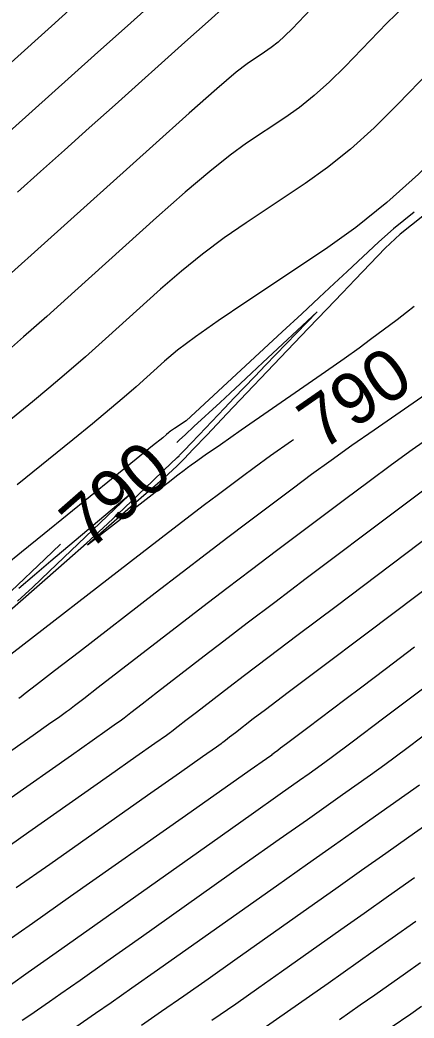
# Model space of a CAD drawing. Extents: x 2079879 to 2092887, y 778083 to 784051.
# Drawn here: x 2084164.7 to 2084186.1, y 780891.8 to 780946.1 of the extents above; entities that cross this region are included whole.
import ezdxf

# ---------------------------------------------------------------- set-up
doc = ezdxf.new("R2010")
doc.units = 0
doc.layers.add('DT_X_Contour_Major', color=7, linetype='Continuous')
doc.layers.add('DT_X_Contour_Minor', color=7, linetype='Continuous')

msp = doc.modelspace()

# ---------------------------------------------------------------- linework, layer by layer
at = {"layer": 'DT_X_Contour_Major'}
for points in [[(2084180.493, 780946.649), (2084179.452, 780945.576), (2084179.066, 780945.194), (2084178.688, 780944.854), (2084178.318, 780944.555), (2084177.957, 780944.298), (2084177.004, 780943.667), (2084176.416, 780943.212), (2084175.365, 780942.318), (2084173.851, 780940.988), (2084171.874, 780939.219), (2084165.987, 780933.92), (2084164.016, 780932.149)], [(2084162.628, 780912.69), (2084166.012, 780915.639), (2084167.211, 780916.691), (2084168.27, 780917.635), (2084169.189, 780918.472), (2084169.969, 780919.202), (2084171.861, 780921.003), (2084172.483, 780921.596), (2084173.205, 780922.283), (2084173.304, 780922.378), (2084173.336, 780922.408), (2084173.411, 780922.486), (2084173.613, 780922.697), (2084173.941, 780923.041), (2084174.395, 780923.518), (2084175.775, 780924.966), (2084176.303, 780925.52), (2084176.852, 780926.093), (2084177.421, 780926.685), (2084178.011, 780927.298), (2084180.812, 780930.202), (2084177.868, 780927.447), (2084177.249, 780926.869), (2084176.655, 780926.315), (2084176.085, 780925.786), (2084175.54, 780925.281), (2084174.119, 780923.967), (2084173.651, 780923.535), (2084173.313, 780923.223), (2084173.188, 780923.108)], [(2084179.537, 780923.251), (2084179.427, 780923.174), (2084178.282, 780922.37), (2084177.389, 780921.733), (2084176.748, 780921.263), (2084175.375, 780920.231), (2084174.694, 780919.715), (2084173.683, 780918.941), (2084172.341, 780917.91), (2084170.669, 780916.621), (2084164.152, 780911.593)], [(2084166.866, 780917.58), (2084166.009, 780916.775), (2084162.33, 780913.29)], [(2084190.649, 780918.101), (2084183.46, 780912.699), (2084181.056, 780910.892), (2084179.235, 780909.521), (2084177.998, 780908.586), (2084177.343, 780908.088), (2084176.376, 780907.342), (2084176.058, 780907.096), (2084175.827, 780906.918), (2084175.684, 780906.808), (2084175.63, 780906.766), (2084175.601, 780906.744), (2084175.343, 780906.562), (2084174.588, 780906.031), (2084173.338, 780905.152), (2084171.592, 780903.924), (2084166.275, 780900.186), (2084164.458, 780898.911)], [(2084189.05, 780903.945), (2084185.806, 780901.666), (2084184.554, 780900.786), (2084183.228, 780899.852), (2084181.83, 780898.866), (2084180.358, 780897.826), (2084176.338, 780894.985), (2084174.89, 780893.964), (2084173.563, 780893.033), (2084172.356, 780892.192), (2084171.27, 780891.441)]]:
    msp.add_lwpolyline(points, dxfattribs=at)
at = {"layer": 'DT_X_Contour_Minor'}
for points in [[(2084201.262, 780975.474), (2084199.288, 780973.905), (2084198.447, 780973.231), (2084197.405, 780972.386), (2084196.16, 780971.369), (2084194.714, 780970.181), (2084190.588, 780966.785), (2084189.054, 780965.528), (2084187.547, 780964.305), (2084186.065, 780963.114), (2084184.61, 780961.957), (2084180.764, 780958.916), (2084179.345, 780957.767), (2084177.975, 780956.599), (2084176.653, 780955.414), (2084175.378, 780954.211), (2084172.043, 780950.979), (2084170.751, 780949.741), (2084169.374, 780948.452), (2084167.914, 780947.111), (2084166.37, 780945.72), (2084162.14, 780941.939)], [(2084205.489, 780974.728), (2084204.182, 780973.682), (2084203.015, 780972.752), (2084200.09, 780970.426), (2084198.996, 780969.553), (2084197.908, 780968.677), (2084196.826, 780967.798), (2084195.75, 780966.916), (2084192.889, 780964.561), (2084191.701, 780963.591), (2084190.285, 780962.45), (2084188.64, 780961.135), (2084186.765, 780959.649), (2084181.461, 780955.455), (2084179.637, 780953.997), (2084178.142, 780952.77), (2084176.977, 780951.774), (2084176.142, 780951.009), (2084174.353, 780949.275), (2084173.497, 780948.466), (2084172.273, 780947.34), (2084170.679, 780945.897), (2084168.717, 780944.137), (2084162.991, 780939.019)], [(2084195.879, 780947.359), (2084194.487, 780945.995), (2084192.836, 780944.317), (2084188.09, 780939.425), (2084186.329, 780937.685), (2084184.606, 780936.134), (2084182.921, 780934.772), (2084181.274, 780933.599), (2084176.931, 780930.724), (2084175.434, 780929.715), (2084174.198, 780928.845), (2084173.225, 780928.114), (2084172.514, 780927.523), (2084170.967, 780926.131), (2084170.318, 780925.559), (2084169.53, 780924.889), (2084168.603, 780924.12), (2084167.537, 780923.252), (2084164.511, 780920.806)], [(2084190.039, 780946.411), (2084188.722, 780945.095), (2084185.211, 780941.475), (2084183.908, 780940.188), (2084182.633, 780939.041), (2084181.387, 780938.033), (2084180.168, 780937.165), (2084176.955, 780935.038), (2084175.761, 780934.214), (2084174.587, 780933.336), (2084173.434, 780932.406), (2084172.301, 780931.422), (2084169.307, 780928.727), (2084168.217, 780927.756), (2084167.193, 780926.864), (2084166.234, 780926.05), (2084165.341, 780925.315), (2084163.047, 780923.461)], [(2084185.592, 780946.826), (2084184.608, 780945.872), (2084182.331, 780943.526), (2084181.487, 780942.691), (2084180.661, 780941.947), (2084179.853, 780941.294), (2084179.063, 780940.732), (2084176.98, 780939.353), (2084176.088, 780938.713), (2084174.976, 780937.827), (2084173.642, 780936.697), (2084172.088, 780935.32), (2084167.647, 780931.323), (2084166.117, 780929.953), (2084164.856, 780928.838), (2084163.866, 780927.98)], [(2084175.813, 780946.802), (2084174.888, 780945.972), (2084173.629, 780944.846), (2084169.826, 780941.448), (2084168.426, 780940.196), (2084167.077, 780938.987), (2084165.778, 780937.821), (2084164.53, 780936.699)], [(2084186.085, 780935.62), (2084184.969, 780934.706), (2084184.168, 780933.999), (2084182.449, 780932.391), (2084181.745, 780931.734), (2084180.922, 780930.969), (2084179.98, 780930.095), (2084178.918, 780929.113), (2084173.687, 780924.277), (2084173.068, 780923.867), (2084172.947, 780923.786), (2084172.85, 780923.718), (2084172.777, 780923.664), (2084172.727, 780923.624), (2084172.627, 780923.534), (2084172.418, 780923.362), (2084171.867, 780922.914), (2084170.972, 780922.189), (2084169.733, 780921.189), (2084165.975, 780918.151), (2084164.737, 780917.151), (2084163.844, 780916.429)], [(2084186.553, 780935.391), (2084185.338, 780934.413), (2084184.521, 780933.661), (2084182.878, 780931.957), (2084182.185, 780931.237), (2084181.339, 780930.353), (2084180.339, 780929.307), (2084179.187, 780928.098), (2084175.908, 780924.656), (2084174.832, 780923.526), (2084174.063, 780922.719), (2084173.6, 780922.234), (2084173.445, 780922.071), (2084173.44, 780922.066), (2084173.425, 780922.052), (2084173.383, 780922.012), (2084173.314, 780921.947), (2084173.219, 780921.856), (2084172.929, 780921.58), (2084172.752, 780921.417), (2084172.437, 780921.137), (2084171.984, 780920.74), (2084171.394, 780920.224), (2084168.32, 780917.545), (2084172.016, 780920.397)], [(2084172.016, 780920.397), (2084172.719, 780920.939), (2084173.243, 780921.343), (2084173.59, 780921.609), (2084173.758, 780921.737), (2084173.968, 780921.896), (2084174.197, 780922.058), (2084174.726, 780922.427), (2084175.554, 780923.002), (2084176.682, 780923.783), (2084180.089, 780926.141), (2084181.275, 780926.965), (2084182.276, 780927.669), (2084183.092, 780928.253), (2084183.725, 780928.716), (2084185.165, 780929.791), (2084185.668, 780930.173), (2084186.098, 780930.513)], [(2084187.21, 780926.06), (2084183.908, 780923.774), (2084182.705, 780922.935), (2084181.575, 780922.131), (2084180.516, 780921.363), (2084179.529, 780920.631), (2084176.992, 780918.725), (2084175.967, 780917.95), (2084174.794, 780917.057), (2084173.473, 780916.045), (2084172.004, 780914.914), (2084167.889, 780911.74), (2084166.533, 780910.694), (2084165.552, 780909.936), (2084164.945, 780909.468), (2084164.713, 780909.289), (2084164.591, 780909.195)], [(2084186.992, 780923.404), (2084185.984, 780922.696), (2084184.867, 780921.892), (2084183.642, 780920.993), (2084182.309, 780919.998), (2084178.609, 780917.218), (2084177.239, 780916.186), (2084175.904, 780915.173), (2084174.604, 780914.18), (2084173.339, 780913.208), (2084170.011, 780910.64), (2084168.915, 780909.794), (2084168.121, 780909.182), (2084167.63, 780908.803), (2084167.442, 780908.658), (2084167.344, 780908.582), (2084167.194, 780908.475), (2084166.817, 780908.208), (2084166.213, 780907.782), (2084165.382, 780907.198), (2084162.863, 780905.427)], [(2084186.768, 780920.622), (2084185.089, 780919.366), (2084180.226, 780915.712), (2084178.511, 780914.421), (2084177.014, 780913.289), (2084175.735, 780912.316), (2084174.673, 780911.501), (2084172.133, 780909.541), (2084171.296, 780908.895), (2084170.69, 780908.427), (2084170.315, 780908.138), (2084170.171, 780908.027), (2084170.096, 780907.97), (2084169.91, 780907.837), (2084169.407, 780907.482), (2084168.588, 780906.905), (2084167.452, 780906.106), (2084164, 780903.68)], [(2084164.523, 780914.485), (2084165.352, 780915.254), (2084166.248, 780916.101), (2084170.591, 780920.235)], [(2084170.591, 780920.235), (2084166.328, 780916.659), (2084165.439, 780915.904), (2084164.6, 780915.171)], [(2084187.869, 780918.733), (2084181.843, 780914.205), (2084179.784, 780912.656), (2084178.125, 780911.405), (2084176.866, 780910.451), (2084176.008, 780909.795), (2084174.255, 780908.441), (2084173.677, 780907.996), (2084173.258, 780907.673), (2084173, 780907.473), (2084172.9, 780907.397), (2084172.849, 780907.357), (2084172.626, 780907.199), (2084171.998, 780906.756), (2084170.963, 780906.028), (2084169.522, 780905.015), (2084165.138, 780901.933), (2084163.583, 780900.845)], [(2084186.114, 780911.985), (2084184.505, 780910.769), (2084183.24, 780909.813), (2084182.317, 780909.119), (2084180.315, 780907.614), (2084179.65, 780907.114), (2084179.155, 780906.742), (2084178.831, 780906.498), (2084178.678, 780906.382), (2084178.498, 780906.243), (2084178.359, 780906.135), (2084178.354, 780906.131), (2084178.059, 780905.924), (2084177.179, 780905.305), (2084173.662, 780902.833), (2084167.413, 780898.439), (2084165.332, 780896.977), (2084163.776, 780895.887)], [(2084186.762, 780909.877), (2084184.446, 780908.125), (2084182.721, 780906.823), (2084181.586, 780905.973), (2084181.042, 780905.573), (2084180.379, 780905.107), (2084179.863, 780904.743), (2084178.811, 780904), (2084177.224, 780902.879), (2084175.102, 780901.379), (2084168.73, 780896.875), (2084166.627, 780895.389), (2084165.1, 780894.31), (2084164.146, 780893.638)], [(2084187.325, 780907.708), (2084185.698, 780906.488), (2084184.494, 780905.595), (2084183.711, 780905.03), (2084182.188, 780903.96), (2084181.426, 780903.424), (2084180.283, 780902.617), (2084178.759, 780901.541), (2084176.854, 780900.195), (2084171.266, 780896.245), (2084169.382, 780894.914), (2084167.921, 780893.885), (2084166.883, 780893.156), (2084166.268, 780892.728), (2084165.194, 780891.989), (2084164.78, 780891.707)], [(2084186.38, 780904.487), (2084183.997, 780902.813), (2084182.99, 780902.105), (2084181.756, 780901.235), (2084180.294, 780900.203), (2084178.606, 780899.011), (2084173.802, 780895.615), (2084172.136, 780894.439), (2084170.742, 780893.459), (2084169.62, 780892.674), (2084168.769, 780892.085), (2084166.863, 780890.773)], [(2084186.117, 780899.466), (2084184.7, 780898.469), (2084183.365, 780897.528), (2084182.11, 780896.642), (2084178.874, 780894.354), (2084177.645, 780893.489), (2084176.385, 780892.607), (2084175.093, 780891.71)], [(2084186.173, 780897.086), (2084184.9, 780896.19), (2084183.863, 780895.458), (2084181.41, 780893.724), (2084180.399, 780893.014), (2084179.206, 780892.182), (2084177.83, 780891.229)], [(2084186.435, 780894.852), (2084185.615, 780894.273), (2084183.946, 780893.094), (2084183.154, 780892.538), (2084182.027, 780891.756)], [(2084186.482, 780892.464), (2084185.908, 780892.063), (2084184.848, 780891.33)]]:
    msp.add_lwpolyline(points, dxfattribs=at)

# ---------------------------------------------------------------- texts
at = {"layer": 'DT_X_Contour_Major'}
for rotation, p in [(34.7549, (2084181.07, 780922.608)), (41.1641, (2084168.409, 780917.17))]:
    msp.add_text('790', height=2.8, rotation=rotation, dxfattribs=at).set_placement(p)

doc.saveas('drawing.dxf')
